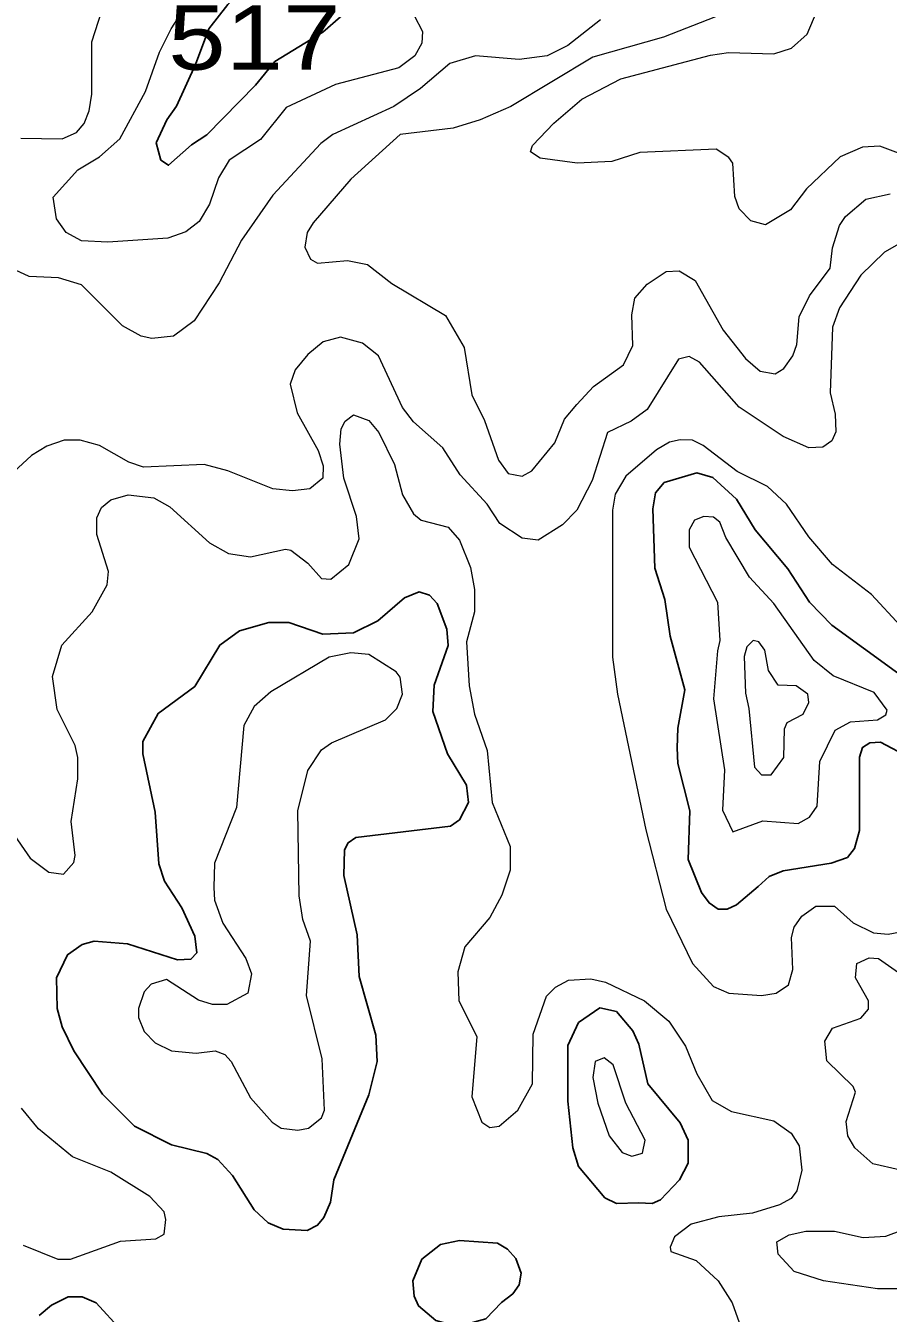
# Model space of a CAD drawing. Extents: x 577 to 602.9, y 7483.8 to 7511.6.
# Drawn here: x 597.161 to 598.233, y 7502.86 to 7504.461 of the extents above; entities that cross this region are included whole.
import ezdxf
from ezdxf.enums import TextEntityAlignment as Align

# ---------------------------------------------------------------- set-up
doc = ezdxf.new("R2010")
doc.units = 0
doc.header["$LTSCALE"] = 0.032
doc.layers.add('1', color=7, linetype='Continuous', lineweight=25)
doc.layers.add('2', color=7, linetype='Continuous', lineweight=13)
doc.layers.add('61', color=7, linetype='Continuous')

msp = doc.modelspace()

# ---------------------------------------------------------------- linework, layer by layer
at = {"layer": '1'}
for points in [[(597.3719, 7504.4127), (597.3886, 7504.4567), (597.4124, 7504.487), (597.4482, 7504.5227), (597.4673, 7504.549), (597.5118, 7504.6301), (597.5309, 7504.6492), (597.5556, 7504.6555), (597.5643, 7504.65), (597.5699, 7504.6341), (597.5627, 7504.5609), (597.5651, 7504.4973), (597.5524, 7504.4718), (597.5301, 7504.4528), (597.4705, 7504.4162), (597.4466, 7504.3868), (597.3861, 7504.3253), (597.3671, 7504.3128), (597.3385, 7504.2874), (597.3289, 7504.2937), (597.3231, 7504.3152), (597.3366, 7504.3438), (597.3483, 7504.3606)], [(597.5439, 7503.0261), (597.5874, 7503.132), (597.5977, 7503.1733), (597.5961, 7503.2059), (597.5754, 7503.2791), (597.573, 7503.3308), (597.5564, 7503.4047), (597.5571, 7503.4365), (597.5619, 7503.4453), (597.5715, 7503.4516), (597.6891, 7503.4659), (597.7003, 7503.4739), (597.7114, 7503.4954), (597.709, 7503.5168), (597.6852, 7503.5558), (597.6669, 7503.6083), (597.6685, 7503.6409), (597.686, 7503.6902), (597.6844, 7503.7109), (597.6724, 7503.7427), (597.6629, 7503.753), (597.6502, 7503.757), (597.6319, 7503.7498), (597.5985, 7503.7212), (597.5683, 7503.7061), (597.5301, 7503.7045), (597.488, 7503.7188), (597.4633, 7503.7188), (597.4267, 7503.7085), (597.4021, 7503.691), (597.3711, 7503.6393), (597.3257, 7503.6059), (597.3067, 7503.5709), (597.3067, 7503.5558), (597.3218, 7503.4834), (597.3265, 7503.419), (597.3337, 7503.3976), (597.3552, 7503.3642), (597.3711, 7503.3292), (597.3735, 7503.3085), (597.3663, 7503.3005), (597.3496, 7503.2998), (597.2876, 7503.3196), (597.2462, 7503.3228), (597.2311, 7503.3188), (597.2128, 7503.3061), (597.1993, 7503.2775), (597.2001, 7503.2393), (597.2065, 7503.2163), (597.2208, 7503.1868), (597.2566, 7503.1328), (597.2963, 7503.093), (597.3424, 7503.0699), (597.3862, 7503.0588), (597.3997, 7503.0517), (597.418, 7503.0318), (597.445, 7502.9888), (597.4625, 7502.9729), (597.4808, 7502.965), (597.511, 7502.9634), (597.5237, 7502.9698), (597.5317, 7502.9793), (597.5397, 7502.9984)], [(597.9229, 7502.9976), (597.9396, 7502.9968), (597.95, 7503.0016), (597.9738, 7503.0262), (597.9842, 7503.0469), (597.9842, 7503.0755), (597.9746, 7503.097), (597.9341, 7503.1455), (597.9229, 7503.1948), (597.9158, 7503.2115), (597.8951, 7503.2353), (597.8744, 7503.2401), (597.8482, 7503.2218), (597.8347, 7503.1932), (597.8347, 7503.124), (597.841, 7503.066), (597.8482, 7503.0429), (597.8808, 7503.0039), (597.8951, 7502.9968)], [(597.7524, 7502.874), (597.7663, 7502.8847), (597.7742, 7502.8958), (597.7766, 7502.9101), (597.7703, 7502.9284), (597.7599, 7502.9403), (597.7472, 7502.9475), (597.7003, 7502.9507), (597.6764, 7502.9459), (597.6534, 7502.9276), (597.6422, 7502.9006), (597.6438, 7502.8815), (597.6494, 7502.8696), (597.6709, 7502.8513), (597.6891, 7502.8465), (597.7074, 7502.8465), (597.7329, 7502.8537)]]:
    msp.add_lwpolyline(points, close=True, dxfattribs=at)
for points in [[(598.2808, 7503.6298), (598.1631, 7503.7156), (598.1352, 7503.7443), (598.1082, 7503.7856), (598.0676, 7503.8341), (598.0446, 7503.8723), (598.0152, 7503.8993), (597.9953, 7503.9049), (597.9547, 7503.893), (597.9436, 7503.8802), (597.9404, 7503.8604), (597.9428, 7503.7864), (597.9555, 7503.7474), (597.9619, 7503.7021), (597.9802, 7503.6353), (597.9714, 7503.5876), (597.9706, 7503.563), (597.9714, 7503.5439), (597.9865, 7503.485), (597.9842, 7503.4246), (598.0009, 7503.3832), (598.0104, 7503.3705), (598.0215, 7503.3626), (598.0327, 7503.3626), (598.0446, 7503.3681), (598.0712, 7503.391), (598.0851, 7503.4031), (598.1026, 7503.4103), (598.1623, 7503.4198), (598.1822, 7503.427), (598.1909, 7503.4381), (598.1973, 7503.4604), (598.1973, 7503.5518), (598.2012, 7503.5638), (598.21, 7503.5693), (598.2235, 7503.5701), (598.2593, 7503.551)], [(597.1778, 7502.8576), (597.193, 7502.8704), (597.2136, 7502.8807), (597.2311, 7502.8807), (597.2486, 7502.8735), (597.2796, 7502.8393)]]:
    msp.add_lwpolyline(points, dxfattribs=at)
at = {"layer": '2'}
for points in [[(597.1548, 7504.3208), (597.2065, 7504.32), (597.224, 7504.3279), (597.2335, 7504.339), (597.2399, 7504.355), (597.2431, 7504.3756), (597.2431, 7504.4408), (597.2717, 7504.5299)], [(597.6438, 7504.4734), (597.6542, 7504.4536), (597.6534, 7504.4392), (597.6446, 7504.4233), (597.6247, 7504.4082), (597.546, 7504.3876), (597.4848, 7504.3589), (597.453, 7504.3192), (597.414, 7504.2937), (597.4005, 7504.2715), (597.3894, 7504.2389), (597.3766, 7504.2174), (597.3599, 7504.2047), (597.3377, 7504.1967), (597.2629, 7504.1919), (597.2303, 7504.1935), (597.2112, 7504.2039), (597.1993, 7504.2206), (597.1953, 7504.2476), (597.2256, 7504.2818), (597.2526, 7504.2977), (597.278, 7504.32), (597.3099, 7504.379), (597.3274, 7504.428), (597.3417, 7504.4567), (597.3576, 7504.4814)], [(598.0183, 7504.4718), (597.9539, 7504.4464), (597.8657, 7504.4217), (597.7639, 7504.3605), (597.7257, 7504.3438), (597.6923, 7504.3335), (597.6263, 7504.3255), (597.5651, 7504.2699), (597.5182, 7504.2158), (597.511, 7504.2039), (597.5078, 7504.1856), (597.515, 7504.1705), (597.5237, 7504.1657), (597.5611, 7504.1689), (597.5858, 7504.1641), (597.616, 7504.1403), (597.6828, 7504.1005), (597.7058, 7504.0607), (597.7154, 7504.0019), (597.7313, 7503.9701), (597.7488, 7503.9208), (597.7607, 7503.9041), (597.7782, 7503.9009), (597.7901, 7503.9073), (597.8188, 7503.9423), (597.8307, 7503.9717), (597.8458, 7503.99), (597.8665, 7504.0122), (597.9038, 7504.0393), (597.9158, 7504.0631), (597.9142, 7504.1013), (597.9182, 7504.122), (597.9333, 7504.1395), (597.9571, 7504.1554), (597.973, 7504.1562), (597.9929, 7504.1442), (598.0279, 7504.0822), (598.0557, 7504.0472), (598.074, 7504.0313), (598.0923, 7504.0281), (598.1034, 7504.0345), (598.1146, 7504.0504), (598.1193, 7504.0647), (598.1225, 7504.0989), (598.1352, 7504.1251), (598.1607, 7504.1593), (598.1639, 7504.1848), (598.1726, 7504.2126), (598.1798, 7504.2237), (598.2052, 7504.2452), (598.2354, 7504.2516)], [(598.2688, 7504.2937), (598.2227, 7504.3112), (598.2012, 7504.3096), (598.1734, 7504.2977), (598.1313, 7504.2579), (598.1114, 7504.2317), (598.0804, 7504.2134), (598.0621, 7504.2182), (598.0478, 7504.2333), (598.0422, 7504.2484), (598.0398, 7504.2897), (598.035, 7504.2969), (598.0191, 7504.3072), (597.9245, 7504.3033), (597.8895, 7504.2921), (597.8466, 7504.2897), (597.8005, 7504.2961), (597.7885, 7504.3041), (597.7909, 7504.312), (597.8172, 7504.3398), (597.8522, 7504.3693), (597.9007, 7504.3947), (598.012, 7504.4241), (598.0343, 7504.4273), (598.0907, 7504.4257), (598.113, 7504.4329), (598.1321, 7504.4504), (598.1448, 7504.4798)], [(597.8752, 7504.4679), (597.8347, 7504.4361), (597.8092, 7504.4233), (597.7742, 7504.4186), (597.7202, 7504.4233), (597.6883, 7504.4138), (597.6518, 7504.3828), (597.6184, 7504.3605), (597.5428, 7504.3255), (597.5277, 7504.3144), (597.4681, 7504.25), (597.4291, 7504.1943), (597.4013, 7504.141), (597.3703, 7504.0941), (597.3448, 7504.075), (597.3178, 7504.0719), (597.3043, 7504.075), (597.2812, 7504.0878), (597.2303, 7504.1387), (597.2017, 7504.1474), (597.1651, 7504.149), (597.1484, 7504.157)], [(598.2497, 7504.1911), (598.2283, 7504.1792), (598.1989, 7504.1506), (598.1726, 7504.11), (598.1639, 7504.0862)], [(598.1639, 7504.0862), (598.1607, 7504.0043), (598.167, 7503.978), (598.1678, 7503.9558), (598.1631, 7503.9446), (598.1519, 7503.9367), (598.1344, 7503.9359), (598.1026, 7503.9502), (598.0478, 7503.9868), (597.9985, 7504.0424), (597.9857, 7504.0496), (597.9722, 7504.0464), (597.9333, 7503.9836), (597.9134, 7503.9693), (597.884, 7503.955), (597.8649, 7503.8953), (597.8458, 7503.8588), (597.8283, 7503.8405), (597.7981, 7503.8214), (597.7782, 7503.8238), (597.7504, 7503.8421), (597.7345, 7503.8659), (597.7011, 7503.9025), (597.6796, 7503.9359), (597.643, 7503.9685), (597.6295, 7503.986), (597.5993, 7504.0504), (597.5794, 7504.0663), (597.5524, 7504.0735), (597.5309, 7504.0679), (597.5118, 7504.052), (597.4959, 7504.0329), (597.4896, 7504.0154), (597.4983, 7503.9796), (597.5245, 7503.9327), (597.5309, 7503.9136), (597.5301, 7503.8985), (597.5142, 7503.885), (597.4927, 7503.8826), (597.4681, 7503.885), (597.4124, 7503.9073), (597.383, 7503.9152), (597.3075, 7503.912), (597.2892, 7503.9184), (597.2526, 7503.9391), (597.2287, 7503.9454), (597.2089, 7503.9454), (597.1874, 7503.9383), (597.1683, 7503.9264), (597.1301, 7503.8914)], [(597.1198, 7503.493), (597.1667, 7503.4262), (597.1898, 7503.4087), (597.2081, 7503.4063), (597.2208, 7503.4206), (597.2224, 7503.4294), (597.2176, 7503.4715), (597.2256, 7503.5248), (597.2256, 7503.551), (597.2224, 7503.5661), (597.2001, 7503.6107), (597.1945, 7503.652), (597.2057, 7503.691), (597.2438, 7503.7323), (597.2621, 7503.7657), (597.2637, 7503.7824), (597.2494, 7503.8285), (597.2494, 7503.8492), (597.255, 7503.8619), (597.2669, 7503.8715), (597.2884, 7503.8778), (597.3202, 7503.8739), (597.3401, 7503.8627), (597.3894, 7503.8182), (597.4132, 7503.8047), (597.4403, 7503.8007), (597.484, 7503.8103), (597.4904, 7503.8087), (597.5118, 7503.7928), (597.5285, 7503.7737), (597.5404, 7503.7729), (597.5627, 7503.7912), (597.5754, 7503.823), (597.5723, 7503.8508), (597.5564, 7503.8985), (597.5516, 7503.9407), (597.5532, 7503.9597), (597.5579, 7503.9693), (597.5683, 7503.9772), (597.5874, 7503.9701), (597.6001, 7503.955), (597.6192, 7503.9152), (597.6295, 7503.8778), (597.643, 7503.854), (597.6526, 7503.846), (597.686, 7503.8373), (597.7003, 7503.8214), (597.7138, 7503.7872), (597.7186, 7503.7602), (597.7186, 7503.7323), (597.709, 7503.695), (597.7122, 7503.6401), (597.7186, 7503.6051), (597.7345, 7503.5598)], [(598.2482, 7503.7148), (598.2124, 7503.7538), (598.1639, 7503.7912), (598.1344, 7503.8254), (598.1066, 7503.8659), (598.0828, 7503.8882), (598.0454, 7503.9065), (598.0032, 7503.9391), (597.9897, 7503.9454), (597.9746, 7503.9462), (597.9611, 7503.9431), (597.9452, 7503.9335), (597.907, 7503.9009), (597.8935, 7503.8786), (597.8903, 7503.8588), (597.8903, 7503.6759), (597.8967, 7503.6298), (597.9317, 7503.4612), (597.9571, 7503.3626), (597.9897, 7503.295), (598.016, 7503.2664), (598.035, 7503.2584), (598.0756, 7503.2552), (598.0939, 7503.2584), (598.109, 7503.2687), (598.1146, 7503.2878), (598.113, 7503.3276), (598.1162, 7503.3403), (598.1257, 7503.3538), (598.1432, 7503.3665), (598.1663, 7503.3665), (598.1893, 7503.3459), (598.2148, 7503.3332), (598.233, 7503.3316), (598.2482, 7503.3347)], [(597.7345, 7503.5598), (597.7408, 7503.4954), (597.7631, 7503.4405), (597.7631, 7503.4111), (597.7528, 7503.3801), (597.7377, 7503.3522), (597.7066, 7503.3157), (597.6979, 7503.2846), (597.6995, 7503.2489), (597.7217, 7503.2043), (597.7154, 7503.1296), (597.7281, 7503.0978), (597.7377, 7503.0914), (597.7496, 7503.093), (597.7726, 7503.1129), (597.7909, 7503.1455), (597.7917, 7503.2075), (597.8084, 7503.2544), (597.8196, 7503.2656), (597.8355, 7503.2743), (597.8633, 7503.2759), (597.8816, 7503.2719), (597.9301, 7503.2489), (597.9603, 7503.2234), (597.981, 7503.1924), (597.9953, 7503.1582), (598.0144, 7503.1248), (598.0382, 7503.1113), (598.0907, 7503.0994), (598.1122, 7503.0843), (598.1225, 7503.0684), (598.1257, 7503.0381), (598.1193, 7503.0127), (598.1122, 7503.0032), (598.0979, 7502.9952), (598.0645, 7502.9849), (598.0223, 7502.9801), (597.9881, 7502.9713), (597.9675, 7502.9554), (597.9619, 7502.9427), (597.9627, 7502.9372), (597.9945, 7502.926), (598.0215, 7502.9006), (598.039, 7502.8735), (598.0692, 7502.7885)], [(598.2466, 7503.0389), (598.214, 7503.0461), (598.1917, 7503.066), (598.1829, 7503.0811), (598.1806, 7503.0986), (598.1925, 7503.1352), (598.1893, 7503.1423), (598.1567, 7503.1741), (598.1543, 7503.1988), (598.1639, 7503.2147), (598.1989, 7503.2274), (598.2084, 7503.2385), (598.2084, 7503.2489), (598.1925, 7503.2775), (598.1941, 7503.295), (598.2092, 7503.3021), (598.2211, 7503.3013), (598.2664, 7503.2695)], [(597.158, 7502.9451), (597.2009, 7502.9276), (597.2168, 7502.9276), (597.2788, 7502.9499), (597.3226, 7502.9531), (597.3329, 7502.9586), (597.3353, 7502.9769), (597.3329, 7502.9865), (597.3154, 7503.0055), (597.2669, 7503.0358), (597.2192, 7503.0548), (597.1771, 7503.0898), (597.1556, 7503.1153)], [(598.2967, 7502.891), (598.2195, 7502.891), (598.1527, 7502.9006), (598.1162, 7502.9125), (598.0963, 7502.934), (598.0947, 7502.9491), (598.1098, 7502.9578), (598.1305, 7502.9626), (598.1663, 7502.9626), (598.202, 7502.9546), (598.2299, 7502.9562), (598.2688, 7502.9706)]]:
    msp.add_lwpolyline(points, dxfattribs=at)
for points in [[(598.0207, 7503.6838), (598.016, 7503.6242), (598.0295, 7503.5359), (598.0271, 7503.4858), (598.0398, 7503.4588), (598.0772, 7503.4723), (598.1209, 7503.4691), (598.1352, 7503.4771), (598.1448, 7503.4906), (598.148, 7503.5463), (598.167, 7503.5852), (598.1861, 7503.5956), (598.2195, 7503.5979), (598.2299, 7503.6043), (598.2315, 7503.6099), (598.2156, 7503.6321), (598.1647, 7503.6528), (598.1408, 7503.6719), (598.0907, 7503.7427), (598.0605, 7503.7753), (598.0311, 7503.8246), (598.0239, 7503.8437), (598.016, 7503.85), (598.004, 7503.8508), (597.9921, 7503.846), (597.9857, 7503.8341), (597.9857, 7503.8126), (598.0207, 7503.7443), (598.0239, 7503.6965)], [(598.0597, 7503.6123), (598.0669, 7503.5391), (598.0756, 7503.5296), (598.0875, 7503.5296), (598.1034, 7503.551), (598.1042, 7503.5868), (598.1074, 7503.5948), (598.1273, 7503.6051), (598.1344, 7503.6194), (598.1329, 7503.6298), (598.1185, 7503.6401), (598.0963, 7503.6409), (598.0843, 7503.6592), (598.0796, 7503.6846), (598.0724, 7503.695), (598.0653, 7503.6965), (598.0573, 7503.6886), (598.0541, 7503.6767), (598.0557, 7503.6313)], [(597.4418, 7503.2823), (597.4371, 7503.2584), (597.4108, 7503.2441), (597.3933, 7503.2441), (597.3758, 7503.2497), (597.3361, 7503.2751), (597.317, 7503.2695), (597.3083, 7503.26), (597.3011, 7503.2393), (597.3011, 7503.2282), (597.3083, 7503.2107), (597.3218, 7503.1964), (597.3424, 7503.1868), (597.3727, 7503.1837), (597.3965, 7503.1868), (597.4084, 7503.1821), (597.4164, 7503.1733), (597.4403, 7503.128), (597.4673, 7503.0978), (597.4784, 7503.0906), (597.4991, 7503.0882), (597.5126, 7503.0906), (597.5285, 7503.1033), (597.5325, 7503.1129), (597.5293, 7503.1765), (597.5102, 7503.2552), (597.515, 7503.3228), (597.5055, 7503.3498), (597.5007, 7503.3793), (597.4991, 7503.485), (597.5118, 7503.5351), (597.5285, 7503.5606), (597.5412, 7503.5693), (597.608, 7503.5979), (597.6223, 7503.6123), (597.6295, 7503.6298), (597.6263, 7503.6512), (597.6216, 7503.6576), (597.5874, 7503.6791), (597.5651, 7503.6814), (597.5381, 7503.6759), (597.4657, 7503.6329), (597.445, 7503.6146), (597.4323, 7503.5908), (597.4228, 7503.489), (597.3957, 7503.4198), (597.3949, 7503.3896), (597.3957, 7503.3737), (597.4061, 7503.3451), (597.4347, 7503.3013)], [(597.8863, 7503.0811), (597.9023, 7503.0604), (597.9142, 7503.0556), (597.9277, 7503.0596), (597.9309, 7503.0755), (597.907, 7503.1216), (597.8911, 7503.1693), (597.88, 7503.1781), (597.8689, 7503.1733), (597.8657, 7503.1534), (597.872, 7503.1216)]]:
    msp.add_lwpolyline(points, close=True, dxfattribs=at)

# ---------------------------------------------------------------- texts
at = {"layer": '61', "width": 1.2}
msp.add_text('517', height=0.08, dxfattribs=at).set_placement((597.4452, 7504.4061), align=Align.CENTER)

doc.saveas('drawing.dxf')
